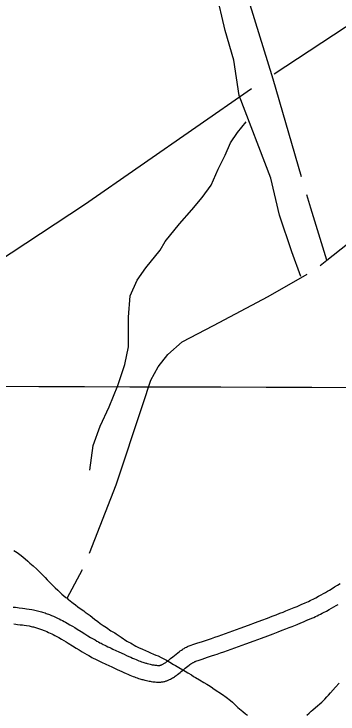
# Model space of a CAD drawing. Extents: x 3161564 to 3199464, y 849354 to 874788.
# Drawn here: x 3167716 to 3168298, y 866351 to 867608 of the extents above; entities that cross this region are included whole.
import ezdxf

# ---------------------------------------------------------------- set-up
doc = ezdxf.new("R2010")
doc.units = 0
for name, color, linetype in [('V-GRID-MAJR', 7, 'Continuous'), ('V-ROAD-CNTR', 7, 'Continuous'), ('V-TOPO-SHOR', 7, 'Continuous')]:
    doc.layers.add(name, color=color, linetype=linetype)

msp = doc.modelspace()

# ---------------------------------------------------------------- linework, layer by layer
at = {"layer": 'V-GRID-MAJR'}
msp.add_spline([(3165799.846, 866945.01), (3171028.623, 866928.659), (3176257.404, 866913.068), (3181486.186, 866898.238), (3186714.971, 866884.169), (3191943.758, 866870.86), (3197172.5470000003, 866858.311), (3197172.548, 866858.311)], degree=3, dxfattribs=at)
at = {"layer": 'V-ROAD-CNTR'}
for points in [[(3168231.5475001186, 866546.9608784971), (3168238.8434855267, 866550.1238721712), (3168241.923479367, 866551.4938694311), (3168244.8794734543, 866552.8478667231), (3168247.733467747, 866554.1898640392), (3168250.488462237, 866555.517861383), (3168253.149456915, 866556.8298587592), (3168255.716451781, 866558.1228561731), (3168258.1744468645, 866559.3848536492), (3168262.993437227, 866561.9248485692), (3168267.468428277, 866564.3568437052), (3168271.646419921, 866566.6878390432), (3168275.552412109, 866568.9168345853), (3168279.2074047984, 866571.0438303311), (3168282.626397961, 866573.0648262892), (3168285.812391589, 866574.9768224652), (3168291.825379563, 866578.6458151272), (3168297.061369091, 866581.8988086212), (3168301.6323599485, 866584.7768028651)], [(3167714.1005350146, 866542.4938874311), (3167718.3205265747, 866542.1108881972), (3167722.0205191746, 866541.743888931), (3167725.286512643, 866541.393889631), (3167730.935501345, 866540.729890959), (3167735.209492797, 866540.170892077), (3167738.445486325, 866539.7138929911), (3167743.2444767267, 866538.979894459), (3167748.0774670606, 866538.1678960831), (3167750.6764618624, 866537.6848970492), (3167753.225456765, 866537.1638980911), (3167755.714451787, 866536.6108991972), (3167758.147446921, 866536.0269003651), (3167760.525442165, 866535.4149015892), (3167762.8434375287, 866534.7789028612), (3167765.108432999, 866534.121904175), (3167767.324428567, 866533.4439055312), (3167769.4884242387, 866532.7489069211), (3167771.6024200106, 866532.0389083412), (3167773.6704158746, 866531.3159097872), (3167775.694411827, 866530.5809112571), (3167777.671407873, 866529.8359127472), (3167779.6404039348, 866529.0689142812), (3167783.375396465, 866527.5479173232), (3167786.9863892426, 866525.992920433), (3167790.447382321, 866524.430923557), (3167793.766375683, 866522.8669266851), (3167796.948369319, 866521.3119297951), (3167800.004363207, 866519.769932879), (3167802.942357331, 866518.2429359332), (3167805.7643516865, 866516.736938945), (3167808.475346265, 866515.258941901), (3167811.109340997, 866513.7939448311), (3167816.097331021, 866510.9499505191), (3167820.7483217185, 866508.2249559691), (3167825.068313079, 866505.6439611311), (3167829.096305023, 866503.2029660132), (3167836.546290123, 866498.632975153), (3167843.0232771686, 866494.6429831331), (3167848.6542659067, 866491.1909900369), (3167853.559256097, 866488.2209959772), (3167857.839247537, 866485.6730010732), (3167861.579240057, 866483.4880054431), (3167864.8482335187, 866481.616009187), (3167867.707227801, 866480.013012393), (3167870.2112227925, 866478.637015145), (3167872.3742184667, 866477.4710174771), (3167876.2422107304, 866475.4440215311), (3167879.118204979, 866473.9870244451), (3167881.2512007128, 866472.9380265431), (3167884.516194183, 866471.3840296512), (3167887.857187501, 866469.861032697), (3167890.729181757, 866468.5710352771), (3167893.603176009, 866467.2590379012), (3167899.116164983, 866464.699043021), (3167904.2811546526, 866462.2680478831), (3167913.930135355, 866457.7160569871), (3167918.111126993, 866455.7670608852), (3167922.017119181, 866453.9730644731), (3167925.6561119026, 866452.3340677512), (3167929.049105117, 866450.842070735), (3167932.212098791, 866449.4870734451), (3167935.2330927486, 866448.2280759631)], [(3167935.0770930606, 866448.2930758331), (3167937.896087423, 866447.1560781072), (3167940.4500823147, 866446.1600800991), (3167942.8260775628, 866445.2650818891), (3167945.038073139, 866444.463083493), (3167947.0950690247, 866443.745084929), (3167949.0100651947, 866443.1030862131), (3167950.7970616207, 866442.528087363), (3167952.455058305, 866442.0170883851), (3167954.001055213, 866441.560089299), (3167955.399052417, 866441.164090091), (3167958.1200469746, 866440.4450915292), (3167960.4250423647, 866439.8890926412), (3167962.418038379, 866439.453093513), (3167964.1470349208, 866439.1100941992), (3167965.6440319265, 866438.8390947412), (3167966.887029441, 866438.635095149), (3167969.194024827, 866438.308095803), (3167970.846021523, 866438.1160961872), (3167972.0200191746, 866438.0030964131), (3167973.874015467, 866437.865096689), (3167975.618011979, 866437.7830968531), (3167976.0740110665, 866437.7780968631), (3167976.4730102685, 866437.7890968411), (3167976.868009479, 866437.8170967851), (3167977.2690086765, 866437.8610966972), (3167977.681007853, 866437.9210965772), (3167978.0950070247, 866437.997096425), (3167978.528006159, 866438.092096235), (3167978.966005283, 866438.202096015), (3167979.405004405, 866438.3270957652), (3167979.861003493, 866438.4720954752), (3167980.3240025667, 866438.6320951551), (3167980.7970016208, 866438.810094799), (3167981.206000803, 866438.975094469), (3167982.279998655, 866439.4510935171), (3167983.296996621, 866439.952092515), (3167984.325994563, 866440.5040914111), (3167985.356992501, 866441.1010902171), (3167986.4009904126, 866441.7450889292), (3167987.443988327, 866442.4220875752), (3167988.474986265, 866443.1230861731), (3167989.5079841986, 866443.8520847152), (3167990.524982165, 866444.5930832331), (3167991.496980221, 866445.3240817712), (3167993.5409761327, 866446.910078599), (3167995.4699722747, 866448.459075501), (3167997.3209685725, 866449.9790724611), (3168000.960961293, 866453.017066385), (3168004.255954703, 866455.7660608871), (3168007.2539487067, 866458.2210559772), (3168009.974943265, 866460.379051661), (3168012.4409383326, 866462.2590479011), (3168014.665933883, 866463.8800446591), (3168016.6709298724, 866465.273041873), (3168018.4739262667, 866466.4660394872), (3168020.0889230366, 866467.4840374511), (3168021.5399201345, 866468.3550357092), (3168022.8389175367, 866469.1000342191), (3168024.043915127, 866469.7600328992), (3168026.034911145, 866470.7870308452), (3168027.629907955, 866471.547029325), (3168028.907905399, 866472.1190281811), (3168030.7429017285, 866472.877026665), (3168032.5588980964, 866473.5530253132), (3168039.011885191, 866475.7830208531), (3168044.590874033, 866477.6620170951), (3168054.2838546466, 866480.8710106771), (3168061.5288401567, 866483.2600058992), (3168066.920829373, 866485.054002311), (3168070.920821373, 866486.4029996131), (3168076.899809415, 866488.4619954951), (3168082.8617974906, 866490.5829912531), (3168122.3107185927, 866504.8119627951), (3168137.073689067, 866510.1599520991), (3168149.955663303, 866514.872942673), (3168161.1976408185, 866519.0359343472), (3168171.009621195, 866522.7169269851), (3168179.573604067, 866525.9729204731), (3168187.0495891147, 866528.853914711), (3168193.5785760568, 866531.401909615), (3168199.2785646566, 866533.6539051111), (3168204.245554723, 866535.636901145), (3168212.954537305, 866539.1688940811), (3168219.4555243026, 866541.851888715), (3168224.307514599, 866543.8838846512), (3168231.645499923, 866547.002878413)], [(3168243.4814762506, 866519.4369335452), (3168250.905461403, 866522.6559271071), (3168254.265454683, 866524.149924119), (3168257.5094481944, 866525.6359211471), (3168260.631441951, 866527.103918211), (3168263.6344359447, 866528.5519153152), (3168266.5274301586, 866529.9779124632), (3168269.314424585, 866531.380909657), (3168272.020419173, 866532.770906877), (3168277.1514089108, 866535.474901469), (3168281.9383993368, 866538.076896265), (3168286.390390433, 866540.559891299), (3168290.532382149, 866542.924886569), (3168294.3853744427, 866545.165882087), (3168297.978367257, 866547.2908778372)], [(3167923.8571155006, 866420.4691314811), (3167926.8361095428, 866419.268133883), (3167929.7141037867, 866418.1461361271), (3167932.426098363, 866417.125138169), (3167934.9800932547, 866416.1991400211), (3167937.3850884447, 866415.359141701), (3167939.650083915, 866414.6011432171), (3167941.777079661, 866413.9161445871), (3167943.7810756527, 866413.2971458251), (3167945.667071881, 866412.7401469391), (3167947.479068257, 866412.2281479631), (3167950.768061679, 866411.3571497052), (3167953.7070558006, 866410.6491511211), (3167956.290050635, 866410.0851522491), (3167958.555046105, 866409.6341531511), (3167960.546042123, 866409.2751538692), (3167962.347038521, 866408.9791544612), (3167965.354032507, 866408.5521553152), (3167967.6740278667, 866408.2821558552), (3167969.4700242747, 866408.1091562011), (3167972.058019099, 866407.917156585), (3167974.740013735, 866407.791156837), (3167976.346010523, 866407.7721568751), (3167977.9650072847, 866407.8211567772), (3167979.5460041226, 866407.931156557), (3167981.081001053, 866408.0991562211), (3167982.562998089, 866408.317155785), (3167984.004995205, 866408.581155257), (3167985.3919924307, 866408.8841546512), (3167986.735989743, 866409.222153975), (3167988.0449871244, 866409.595153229), (3167989.3009846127, 866409.9921524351), (3167990.517982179, 866410.4141515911), (3167991.692979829, 866410.856150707), (3167992.899977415, 866411.343149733), (3167994.9939732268, 866412.271147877), (3167997.028969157, 866413.2741458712), (3167998.941965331, 866414.3021438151), (3168000.7469617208, 866415.3471417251), (3168002.440958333, 866416.391139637), (3168004.0419551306, 866417.4301375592), (3168005.562952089, 866418.4631354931), (3168006.997949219, 866419.4781334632), (3168008.368946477, 866420.4771314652), (3168009.704943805, 866421.4801294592), (3168012.126938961, 866423.3601256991), (3168014.3819344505, 866425.169122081), (3168016.452930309, 866426.8711186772), (3168020.182922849, 866429.983112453), (3168023.367916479, 866432.642107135), (3168026.0799110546, 866434.8611026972), (3168028.392906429, 866436.697099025), (3168030.366902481, 866438.2010960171), (3168032.0598990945, 866439.4340935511), (3168033.5088961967, 866440.441091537), (3168034.749893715, 866441.2620898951), (3168035.816891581, 866441.9340885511), (3168036.7278897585, 866442.4830874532), (3168037.508888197, 866442.930086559), (3168038.1318869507, 866443.272085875), (3168039.3628844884, 866443.907084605), (3168040.203882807, 866444.3070838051), (3168040.7638816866, 866444.5570833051), (3168041.7068798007, 866444.947082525), (3168042.690877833, 866445.3130817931), (3168048.6998658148, 866447.3890776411), (3168054.092855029, 866449.2060740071), (3168063.6958358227, 866452.3850676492), (3168070.9628212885, 866454.782062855), (3168076.4508103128, 866456.6080592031), (3168080.5988020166, 866458.0070564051), (3168086.8097895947, 866460.1460521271), (3168092.977777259, 866462.3390477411), (3168132.508698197, 866476.598019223), (3168147.335668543, 866481.9700084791), (3168160.317642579, 866486.718998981), (3168171.6756198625, 866490.923990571), (3168181.6095999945, 866494.6509831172), (3168190.299582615, 866497.9549765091), (3168197.897567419, 866500.8839706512), (3168204.542554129, 866503.4779654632), (3168210.352542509, 866505.771960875), (3168215.445532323, 866507.806956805), (3168224.314514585, 866511.4029496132), (3168230.9695012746, 866514.149944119), (3168235.969491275, 866516.241939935), (3168243.383476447, 866519.3949336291)], [(3167715.482532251, 866512.2449479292), (3167718.9445253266, 866511.9019486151), (3167721.9385193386, 866511.581949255), (3167727.239508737, 866510.9579505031), (3167731.167500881, 866510.444951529), (3167734.077495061, 866510.0339523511), (3167738.4884862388, 866509.3579537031), (3167742.855477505, 866508.6239551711), (3167744.936473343, 866508.2389559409), (3167746.965469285, 866507.8239567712), (3167748.9564653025, 866507.3809576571), (3167750.905461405, 866506.9129585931), (3167752.815457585, 866506.4209595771), (3167754.695453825, 866505.9049606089), (3167756.540450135, 866505.369961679), (3167758.350446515, 866504.8159627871), (3167760.130442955, 866504.2449639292), (3167761.878439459, 866503.658965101), (3167763.596436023, 866503.0579663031), (3167765.2824326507, 866502.444967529), (3167766.941429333, 866501.8199687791), (3167768.538426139, 866501.198970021), (3167771.781419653, 866499.875972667), (3167774.8844134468, 866498.540975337), (3167777.883407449, 866497.186978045), (3167780.788401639, 866495.8189807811), (3167783.602396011, 866494.443983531), (3167786.326390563, 866493.0679862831), (3167788.964385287, 866491.6969890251), (3167791.522380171, 866490.3329917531), (3167794.0053752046, 866488.9789944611), (3167796.389370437, 866487.6539971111), (3167801.0833610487, 866484.9760024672), (3167805.4723522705, 866482.4050076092), (3167809.602344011, 866479.938012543), (3167813.4803362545, 866477.589017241), (3167820.834321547, 866473.0770262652), (3167827.315308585, 866469.0830342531), (3167833.046297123, 866465.5710412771), (3167838.1152869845, 866462.5010474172), (3167842.5992780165, 866459.831052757), (3167846.559270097, 866457.5180573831), (3167850.058263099, 866455.5140613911), (3167853.147256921, 866453.7830648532), (3167855.8672514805, 866452.2870678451), (3167858.294246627, 866450.979070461), (3167862.5022382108, 866448.7740748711), (3167865.7202317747, 866447.145078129), (3167868.181226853, 866445.9340805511), (3167871.8482195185, 866444.1880840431), (3167875.4912122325, 866442.5290873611), (3167878.353206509, 866441.2430899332), (3167881.057201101, 866440.009092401), (3167886.410190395, 866437.5230973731), (3167891.493180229, 866435.130102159), (3167901.1921608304, 866430.5541113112), (3167905.5151521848, 866428.5391153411), (3167909.5971440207, 866426.6651190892), (3167913.4581362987, 866424.9261225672), (3167917.1011290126, 866423.3241257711), (3167920.536122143, 866421.8511287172), (3167923.7011158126, 866420.534131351)]]:
    msp.add_lwpolyline(points, dxfattribs=at)
at = {"layer": 'V-TOPO-SHOR'}
for p, q in [((3168265.633000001, 867155.9589999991), (3168278.068000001, 867165.7629999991)), ((3167811.304000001, 866558.2989999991), (3167838.889000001, 866610.199999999)), ((3167811.304000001, 866558.2989999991), (3167812.885000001, 866557.0299999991))]:
    msp.add_line(p, q, dxfattribs=at)
for points in [[(3170021.596762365, 868721.4492010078), (3169061.5066340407, 868086.6527674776), (3168480.3994511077, 867695.03705724), (3168183.5294772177, 867499.229202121)], [(3168232.1440000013, 867315.0149999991), (3168181.556000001, 867490.386999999), (3168088.436000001, 867790.895999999), (3168077.139000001, 867829.0279999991), (3168075.808000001, 867842.560999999), (3168078.669000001, 867852.3729999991), (3168085.245000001, 867866.0519999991), (3168193.758000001, 868071.9739999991)], [(3168230.9023453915, 867136.0372127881), (3168215.1113893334, 867180.2518897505), (3168193.0040508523, 867246.5739051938), (3168177.213094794, 867312.8959206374), (3168120.365652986, 867461.3309075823), (3168110.891079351, 867524.4947318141), (3168095.1001232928, 867578.1839824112), (3168079.309167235, 867647.6641890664), (3168044.5690639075, 867751.8844990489)], [(3166958.151287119, 866681.2576783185), (3167472.936454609, 867022.3423291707), (3167842.4448263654, 867265.5230524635), (3168142.4729914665, 867473.9636724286)], [(3167851.9194, 866788.6361795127), (3167858.2357824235, 866832.8508564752), (3167870.86854727, 866867.5909598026), (3167886.6595033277, 866902.3310631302), (3167902.4504593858, 866940.2293576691), (3167915.0832242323, 866978.1276522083), (3167921.3996066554, 867009.7095643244), (3167921.3996066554, 867034.975094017), (3167921.3996066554, 867063.3988149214), (3167924.557797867, 867101.2971094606), (3167937.1905627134, 867129.720830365), (3167952.981518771, 867151.8281688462), (3167978.2470484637, 867183.410080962), (3167987.721622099, 867199.20103702), (3168012.987151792, 867230.7829491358), (3168035.0944902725, 867256.0484788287), (3168054.0436375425, 867278.1558173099), (3168069.8345936, 867300.2631557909), (3168082.4673584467, 867328.6868766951), (3168095.1001232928, 867353.952406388), (3168104.574696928, 867376.0597448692), (3168117.207461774, 867395.0088921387), (3168132.998417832, 867413.9580394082)], [(3168278.068000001, 867165.7629999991), (3168248.952000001, 867258.9709999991), (3168241.925000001, 867282.5149999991)], [(3168278.068000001, 867165.7629999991), (3168315.190000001, 867195.0229999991), (3168353.580000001, 867228.0769999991), (3168384.980000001, 867248.753999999), (3168421.578000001, 867260.4439999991), (3168446.055000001, 867262.466999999), (3168484.130000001, 867263.312999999), (3168546.186000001, 867263.3849999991), (3168585.698000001, 867270.2499999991), (3168614.841000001, 867277.5709999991)], [(3167851.675000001, 866639.305999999), (3167899.717000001, 866762.0839999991), (3167947.3940000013, 866906.2729999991), (3167961.822000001, 866950.261999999), (3167974.915000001, 866973.9589999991), (3167992.503000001, 866995.819999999), (3168018.1240000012, 867019.006999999), (3168074.153000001, 867048.192999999), (3168172.666000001, 867100.390999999), (3168242.566000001, 867140.2799999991)], [(3167715.7320000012, 866644.437999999), (3167718.485000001, 866642.4149999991), (3167721.516000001, 866640.3849999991), (3167726.472000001, 866636.9119999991), (3167731.697000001, 866632.8709999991), (3167740.753000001, 866625.1029999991), (3167744.585000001, 866621.3759999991), (3167750.350000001, 866616.4829999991), (3167756.9280000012, 866610.4539999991), (3167767.336000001, 866600.694999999), (3167771.700000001, 866595.834999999), (3167775.520000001, 866591.5469999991), (3167777.985000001, 866589.2509999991), (3167781.539000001, 866585.5299999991), (3167785.364000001, 866581.5219999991), (3167790.022000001, 866577.214999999), (3167794.681000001, 866572.9099999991), (3167802.072000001, 866565.7399999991), (3167809.213000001, 866559.974999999), (3167811.304000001, 866558.2989999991)], [(3167812.885000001, 866557.0299999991), (3167813.885000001, 866556.2289999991), (3167819.929000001, 866551.327999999), (3167822.400000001, 866549.312999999), (3167826.531000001, 866546.4189999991), (3167830.652000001, 866542.9639999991), (3167836.433000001, 866538.910999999), (3167841.117000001, 866535.721999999), (3167843.591000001, 866533.704999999), (3167847.450000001, 866531.0979999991), (3167852.6780000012, 866527.337999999), (3167860.649000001, 866520.9929999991), (3167866.699000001, 866516.3749999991), (3167870.823000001, 866513.199999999), (3167876.335000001, 866509.4319999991), (3167881.846000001, 866505.665999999), (3167890.113000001, 866500.1569999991), (3167893.153000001, 866498.405999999), (3167897.015000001, 866496.0769999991), (3167899.495000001, 866494.339999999), (3167908.316000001, 866488.535999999), (3167918.792000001, 866481.574999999), (3167922.109000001, 866479.817999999), (3167925.433000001, 866478.3409999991), (3167927.905000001, 866476.3259999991), (3167931.497000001, 866474.2819999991), (3167934.809000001, 866472.246999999), (3167939.5190000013, 866470.177999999), (3167946.448000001, 866467.2189999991), (3167957.525000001, 866462.2009999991), (3167961.1240000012, 866460.439999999), (3167966.668000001, 866458.069999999), (3167970.545000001, 866456.300999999), (3167974.989000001, 866454.7999999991), (3167980.524000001, 866452.1519999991), (3167989.652000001, 866447.459999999), (3167995.723000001, 866443.680999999), (3168002.346000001, 866439.6079999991), (3168006.217000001, 866437.559999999), (3168012.291000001, 866434.059999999), (3168023.618000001, 866427.636999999), (3168028.302000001, 866424.449999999), (3168034.932000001, 866420.6569999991), (3168038.231000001, 866418.060999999), (3168041.821000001, 866416.018999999), (3168049.003000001, 866411.932999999), (3168057.013000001, 866407.2679999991), (3168062.262000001, 866404.346999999), (3168065.295000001, 866402.317999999), (3168070.266000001, 866399.4029999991), (3168075.7690000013, 866395.3559999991), (3168090.375000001, 866385.5009999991), (3168096.984000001, 866380.868999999), (3168104.680000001, 866374.812999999), (3168108.246000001, 866371.650999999), (3168118.103000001, 866362.184999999), (3168124.153000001, 866357.564999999), (3168126.893000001, 866354.981999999), (3168131.837000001, 866350.949999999), (3168135.134000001, 866348.3529999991)], [(3168241.784000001, 866348.6719999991), (3168246.345000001, 866352.204999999), (3168249.779000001, 866355.4859999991), (3168252.915000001, 866357.930999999), (3168257.488000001, 866362.0229999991), (3168268.920000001, 866372.113999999), (3168274.3570000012, 866377.3049999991), (3168278.099000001, 866381.6959999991), (3168280.962000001, 866384.427999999), (3168284.702000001, 866388.8189999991), (3168293.615000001, 866398.9689999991), (3168300.217000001, 866406.091999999)]]:
    msp.add_lwpolyline(points, dxfattribs=at)

doc.saveas('drawing.dxf')
